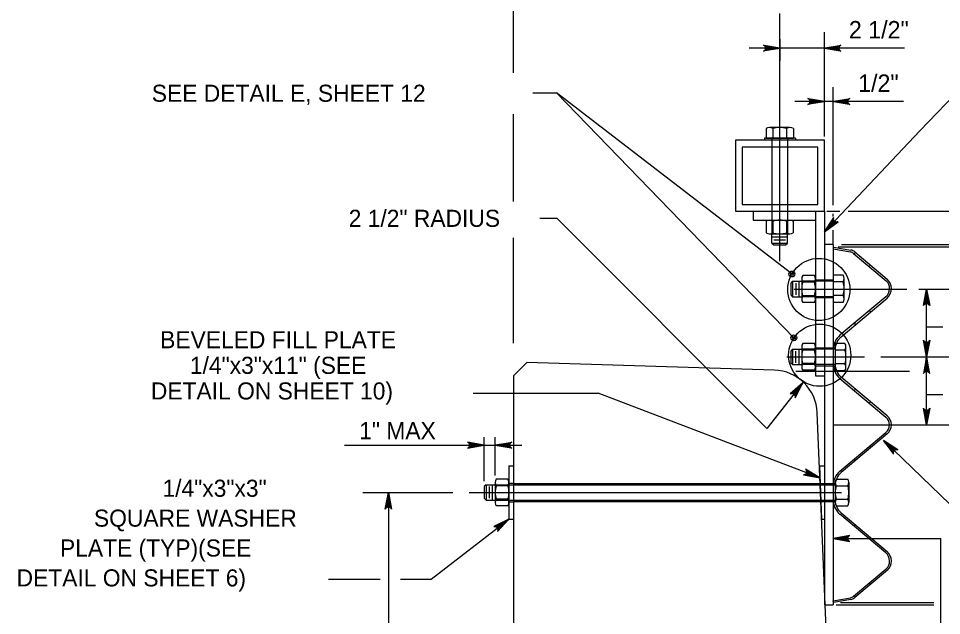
# Model space of a CAD drawing. Extents: x 632007860 to 635435983, y 295418622 to 297794622.
# Drawn here: x 634972085 to 635137002, y 297556154 to 297662745 of the extents above; entities that cross this region are included whole.
import ezdxf

# ---------------------------------------------------------------- set-up
doc = ezdxf.new("R2010")
doc.units = 0
for name, color, linetype in [('8', 7, 'Continuous'), ('S-DECK', 7, 'Continuous'), ('S-DETL-DIMS', 7, 'Continuous'), ('S-DETL-T120', 7, 'Continuous'), ('S-STEL', 7, 'Continuous')]:
    doc.layers.add(name, color=color, linetype=linetype)

msp = doc.modelspace()

# ---------------------------------------------------------------- linework, layer by layer
at = {"layer": '8'}
for p, q in [((635108137, 297619409), (635108137, 297663626)), ((635110693, 297614436), (635130788, 297614436)), ((635109380, 297602331), (635123262, 297602331)), ((635117661, 297590227), (635130788, 297590227)), ((635130788, 297590227), (635182341, 297590227)), ((635052612, 297578118), (635119150, 297578118))]:
    msp.add_line(p, q, dxfattribs=at)
at = {"layer": 'S-DECK'}
for p, q in [((635062891, 297601341), (635060510, 297598959)), ((635107110, 297599973), (635062891, 297601341)), ((635060510, 297598959), (635060510, 297532441)), ((635117661, 297523552), (635114794, 297592371)), ((635059717, 297582880), (635059717, 297573355)), ((635059717, 297582880), (635060510, 297582880)), ((635059717, 297573355), (635060510, 297573355))]:
    msp.add_line(p, q, dxfattribs=at)
msp.add_arc((635106864, 297592041), 7936, 2.38549, 88.22879, dxfattribs=at)
at = {"layer": 'S-DETL-DIMS'}
for p, q in [((635060510, 297653050), (635060510, 297707141)), ((635116074, 297641645), (635116074, 297660310)), ((635133152, 297642657), (635149923, 297660308)), ((635108137, 297659048), (635108137, 297655250)), ((635130398, 297657448), (635102634, 297657448)), ((635117662, 297629431), (635117662, 297650510)), ((635063959, 297649493), (635068194, 297649493)), ((635110615, 297605704), (635068194, 297649493)), ((635110262, 297617136), (635068194, 297649493)), ((635130214, 297647923), (635110785, 297647923)), ((635060510, 297630090), (635060510, 297645651)), ((635116074, 297624683), (635133152, 297642657)), ((635065247, 297627067), (635068248, 297627067)), ((635105797, 297589535), (635068248, 297627067)), ((635116525, 297628327), (635118804, 297628327)), ((635117662, 297627397), (635117662, 297627860)), ((635120331, 297628327), (635173236, 297628327)), ((635117662, 297622537), (635117662, 297624934)), ((635060510, 297604806), (635060510, 297623595)), ((635119123, 297622376), (635127577, 297622376)), ((635127577, 297622376), (635153668, 297622376)), ((635118553, 297621976), (635127577, 297621976)), ((635127577, 297621976), (635153668, 297621976)), ((635132975, 297614436), (635172970, 297614436)), ((635134333, 297590227), (635134333, 297614436)), ((635134333, 297607672), (635137236, 297607672)), ((635126157, 297602331), (635139807, 297602331)), ((635110962, 297599752), (635131251, 297599752)), ((635112241, 297597697), (635105797, 297589535)), ((635053311, 297595827), (635075645, 297595827)), ((635115279, 297580725), (635075645, 297595827)), ((635134333, 297595634), (635137236, 297595634)), ((635131082, 297590227), (635135842, 297590227)), ((635055286, 297580127), (635055286, 297587968)), ((635057244, 297581160), (635057244, 297587968)), ((635030306, 297586569), (635062045, 297586569)), ((635140217, 297574374), (635126677, 297587430)), ((635033638, 297578118), (635049695, 297578118)), ((635038167, 297578118), (635038167, 297523552)), ((635045809, 297562622), (635059717, 297573355)), ((635117662, 297569909), (635136849, 297569909)), ((635136849, 297513787), (635136849, 297569909)), ((635027465, 297562622), (635036696, 297562622)), ((635040322, 297562622), (635045809, 297562622)), ((635118186, 297558082), (635135632, 297558082)), ((635118948, 297558477), (635135632, 297558477))]:
    msp.add_line(p, q, dxfattribs=at)
for points in [[(635108137, 297657448), (635105178, 297656893), (635105292, 297656972), (635105406, 297657051), (635105465, 297657150), (635105524, 297657250), (635105541, 297657349), (635105558, 297657448), (635105541, 297657547), (635105524, 297657646), (635105465, 297657746), (635105406, 297657845), (635105292, 297657924), (635105178, 297658003), (635108137, 297657448), (635105292, 297657924), (635105406, 297657845), (635108137, 297657448), (635105465, 297657746), (635105524, 297657646), (635108137, 297657448), (635105541, 297657547), (635105558, 297657448), (635108137, 297657448), (635105541, 297657349), (635105524, 297657250), (635108137, 297657448), (635105465, 297657150), (635105406, 297657051), (635108137, 297657448), (635105292, 297656972)], [(635116074, 297657448), (635119033, 297658003), (635118919, 297657924), (635118805, 297657845), (635118746, 297657746), (635118687, 297657646), (635118670, 297657547), (635118653, 297657448), (635118670, 297657349), (635118687, 297657250), (635118746, 297657150), (635118805, 297657051), (635118919, 297656972), (635119033, 297656893), (635116074, 297657448), (635118919, 297656972), (635118805, 297657051), (635116074, 297657448), (635118746, 297657150), (635118687, 297657250), (635116074, 297657448), (635118670, 297657349), (635118653, 297657448), (635116074, 297657448), (635118670, 297657547), (635118687, 297657646), (635116074, 297657448), (635118746, 297657746), (635118805, 297657845), (635116074, 297657448), (635118919, 297657924)], [(635116074, 297647923), (635113114, 297647368), (635113228, 297647447), (635113342, 297647526), (635113401, 297647625), (635113460, 297647725), (635113477, 297647824), (635113494, 297647923), (635113477, 297648022), (635113460, 297648121), (635113401, 297648221), (635113342, 297648320), (635113228, 297648399), (635113114, 297648478), (635116074, 297647923), (635113228, 297648399), (635113342, 297648320), (635116074, 297647923), (635113401, 297648221), (635113460, 297648121), (635116074, 297647923), (635113477, 297648022), (635113494, 297647923), (635116074, 297647923), (635113477, 297647824), (635113460, 297647725), (635116074, 297647923), (635113401, 297647625), (635113342, 297647526), (635116074, 297647923), (635113228, 297647447)], [(635117676, 297647923), (635120636, 297648478), (635120522, 297648399), (635120408, 297648320), (635120349, 297648221), (635120290, 297648121), (635120273, 297648022), (635120256, 297647923), (635120273, 297647824), (635120290, 297647725), (635120349, 297647625), (635120408, 297647526), (635120522, 297647447), (635120636, 297647368), (635117676, 297647923), (635120522, 297647447), (635120408, 297647526), (635117676, 297647923), (635120349, 297647625), (635120290, 297647725), (635117676, 297647923), (635120273, 297647824), (635120256, 297647923), (635117676, 297647923), (635120273, 297648022), (635120290, 297648121), (635117676, 297647923), (635120349, 297648221), (635120408, 297648320), (635117676, 297647923), (635120522, 297648399)], [(635116074, 297624683), (635118514, 297626446), (635118378, 297626418), (635118243, 297626389), (635118130, 297626415), (635118018, 297626441), (635117934, 297626497), (635117850, 297626553), (635117790, 297626634), (635117730, 297626714), (635117699, 297626825), (635117667, 297626936), (635117688, 297627073), (635117710, 297627210), (635116074, 297624683), (635117688, 297627073), (635117667, 297626936), (635116074, 297624683), (635117699, 297626825), (635117730, 297626714), (635116074, 297624683), (635117790, 297626634), (635117850, 297626553), (635116074, 297624683), (635117934, 297626497), (635118018, 297626441), (635116074, 297624683), (635118130, 297626415), (635118243, 297626389), (635116074, 297624683), (635118378, 297626418)], [(635134333, 297614436), (635134887, 297611477), (635134808, 297611591), (635134730, 297611705), (635134630, 297611763), (635134531, 297611822), (635134432, 297611839), (635134333, 297611856), (635134233, 297611839), (635134134, 297611822), (635134035, 297611763), (635133936, 297611705), (635133857, 297611591), (635133778, 297611477), (635134333, 297614436), (635133857, 297611591), (635133936, 297611705), (635134333, 297614436), (635134035, 297611763), (635134134, 297611822), (635134333, 297614436), (635134233, 297611839), (635134333, 297611856), (635134333, 297614436), (635134432, 297611839), (635134531, 297611822), (635134333, 297614436), (635134630, 297611763), (635134730, 297611705), (635134333, 297614436), (635134808, 297611591)], [(635134333, 297602331), (635133778, 297605291), (635133857, 297605177), (635133936, 297605063), (635134035, 297605004), (635134134, 297604945), (635134233, 297604928), (635134333, 297604911), (635134432, 297604928), (635134531, 297604945), (635134630, 297605004), (635134730, 297605063), (635134808, 297605177), (635134887, 297605291), (635134333, 297602331), (635134808, 297605177), (635134730, 297605063), (635134333, 297602331), (635134630, 297605004), (635134531, 297604945), (635134333, 297602331), (635134432, 297604928), (635134333, 297604911), (635134333, 297602331), (635134233, 297604928), (635134134, 297604945), (635134333, 297602331), (635134035, 297605004), (635133936, 297605063), (635134333, 297602331), (635133857, 297605177)], [(635134333, 297602331), (635133778, 297599372), (635133857, 297599486), (635133936, 297599600), (635134035, 297599659), (635134134, 297599718), (635134233, 297599735), (635134333, 297599752), (635134432, 297599735), (635134531, 297599718), (635134630, 297599659), (635134730, 297599600), (635134808, 297599486), (635134887, 297599372), (635134333, 297602331), (635134808, 297599486), (635134730, 297599600), (635134333, 297602331), (635134630, 297599659), (635134531, 297599718), (635134333, 297602331), (635134432, 297599735), (635134333, 297599752), (635134333, 297602331), (635134233, 297599735), (635134134, 297599718), (635134333, 297602331), (635134035, 297599659), (635133936, 297599600), (635134333, 297602331), (635133857, 297599486)], [(635112241, 297597697), (635109972, 297595718), (635110237, 297595799), (635110466, 297595768), (635110643, 297595672), (635110777, 297595522), (635110860, 297595307), (635110843, 297595030), (635112241, 297597697), (635110860, 297595307), (635110777, 297595522), (635112241, 297597697), (635110643, 297595672), (635110466, 297595768), (635112241, 297597697), (635110237, 297595799)], [(635134333, 297590227), (635133778, 297593186), (635133857, 297593072), (635133936, 297592958), (635134035, 297592899), (635134134, 297592841), (635134233, 297592824), (635134333, 297592807), (635134432, 297592824), (635134531, 297592841), (635134630, 297592899), (635134730, 297592958), (635134808, 297593072), (635134887, 297593186), (635134333, 297590227), (635134808, 297593072), (635134730, 297592958), (635134333, 297590227), (635134630, 297592899), (635134531, 297592841), (635134333, 297590227), (635134432, 297592824), (635134333, 297592807), (635134333, 297590227), (635134233, 297592824), (635134134, 297592841), (635134333, 297590227), (635134035, 297592899), (635133936, 297592958), (635134333, 297590227), (635133857, 297593072)], [(635055286, 297586569), (635052327, 297587124), (635052441, 297587045), (635052555, 297586966), (635052613, 297586867), (635052672, 297586768), (635052689, 297586669), (635052706, 297586569), (635052689, 297586470), (635052672, 297586371), (635052613, 297586272), (635052555, 297586172), (635052441, 297586093), (635052327, 297586014), (635055286, 297586569), (635052441, 297586093), (635052555, 297586172), (635055286, 297586569), (635052613, 297586272), (635052672, 297586371), (635055286, 297586569), (635052689, 297586470), (635052706, 297586569), (635055286, 297586569), (635052689, 297586669), (635052672, 297586768), (635055286, 297586569), (635052613, 297586867), (635052555, 297586966), (635055286, 297586569), (635052441, 297587045)], [(635057244, 297586569), (635060203, 297587124), (635060089, 297587045), (635059975, 297586966), (635059917, 297586867), (635059858, 297586768), (635059841, 297586669), (635059824, 297586569), (635059841, 297586470), (635059858, 297586371), (635059917, 297586272), (635059975, 297586172), (635060089, 297586093), (635060203, 297586014), (635057244, 297586569), (635060089, 297586093), (635059975, 297586172), (635057244, 297586569), (635059917, 297586272), (635059858, 297586371), (635057244, 297586569), (635059841, 297586470), (635059824, 297586569), (635057244, 297586569), (635059841, 297586669), (635059858, 297586768), (635057244, 297586569), (635059917, 297586867), (635059975, 297586966), (635057244, 297586569), (635060089, 297587045)], [(635126653, 297587402), (635128398, 297584949), (635128371, 297585085), (635128343, 297585221), (635128370, 297585333), (635128397, 297585445), (635128453, 297585529), (635128510, 297585612), (635128591, 297585671), (635128672, 297585731), (635128783, 297585762), (635128894, 297585792), (635129031, 297585770), (635129168, 297585748), (635126653, 297587402), (635129031, 297585770), (635128894, 297585792), (635126653, 297587402), (635128783, 297585762), (635128672, 297585731), (635126653, 297587402), (635128591, 297585671), (635128510, 297585612), (635126653, 297587402), (635128453, 297585529), (635128397, 297585445), (635126653, 297587402), (635128370, 297585333), (635128343, 297585221), (635126653, 297587402), (635128371, 297585085)], [(635115279, 297580725), (635112711, 297582297), (635112790, 297582182), (635112868, 297582068), (635112888, 297581954), (635112907, 297581841), (635112888, 297581742), (635112868, 297581643), (635112817, 297581557), (635112766, 297581470), (635112676, 297581398), (635112585, 297581326), (635112451, 297581293), (635112316, 297581260), (635115279, 297580725), (635112451, 297581293), (635112585, 297581326), (635115279, 297580725), (635112676, 297581398), (635112766, 297581470), (635115279, 297580725), (635112817, 297581557), (635112868, 297581643), (635115279, 297580725), (635112888, 297581742), (635112907, 297581841), (635115279, 297580725), (635112888, 297581954), (635112868, 297582068), (635115279, 297580725), (635112790, 297582182)], [(635038167, 297578118), (635038722, 297575158), (635038643, 297575272), (635038564, 297575386), (635038465, 297575445), (635038366, 297575504), (635038267, 297575521), (635038167, 297575538), (635038068, 297575521), (635037969, 297575504), (635037870, 297575445), (635037770, 297575386), (635037692, 297575272), (635037613, 297575158), (635038167, 297578118), (635037692, 297575272), (635037770, 297575386), (635038167, 297578118), (635037870, 297575445), (635037969, 297575504), (635038167, 297578118), (635038068, 297575521), (635038167, 297575538), (635038167, 297578118), (635038267, 297575521), (635038366, 297575504), (635038167, 297578118), (635038465, 297575445), (635038564, 297575386), (635038167, 297578118), (635038643, 297575272)], [(635059717, 297573355), (635057017, 297572024), (635057155, 297572029), (635057294, 297572035), (635057401, 297571990), (635057507, 297571946), (635057580, 297571877), (635057653, 297571808), (635057699, 297571718), (635057745, 297571629), (635057758, 297571514), (635057770, 297571399), (635057726, 297571268), (635057682, 297571136), (635059717, 297573355), (635057726, 297571268), (635057770, 297571399), (635059717, 297573355), (635057758, 297571514), (635057745, 297571629), (635059717, 297573355), (635057699, 297571718), (635057653, 297571808), (635059717, 297573355), (635057580, 297571877), (635057507, 297571946), (635059717, 297573355), (635057401, 297571990), (635057294, 297572035), (635059717, 297573355), (635057155, 297572029)], [(635117662, 297569909), (635120622, 297569354), (635120508, 297569433), (635120394, 297569512), (635120335, 297569611), (635120276, 297569710), (635120259, 297569809), (635120242, 297569909), (635120259, 297570008), (635120276, 297570107), (635120335, 297570206), (635120394, 297570305), (635120508, 297570384), (635120622, 297570463), (635117662, 297569909), (635120508, 297570384), (635120394, 297570305), (635117662, 297569909), (635120335, 297570206), (635120276, 297570107), (635117662, 297569909), (635120259, 297570008), (635120242, 297569909), (635117662, 297569909), (635120259, 297569809), (635120276, 297569710), (635117662, 297569909), (635120335, 297569611), (635120394, 297569512), (635117662, 297569909), (635120508, 297569433)]]:
    msp.add_lwpolyline(points, dxfattribs=at)
for centre, radius in [((635115075, 297614367), 5553), ((635110259, 297617132), 529), ((635110259, 297617132), 265), ((635115240, 297602630), 5553), ((635110624, 297605718), 529), ((635110624, 297605718), 265)]:
    msp.add_circle(centre, radius, dxfattribs=at)
at = {"layer": 'S-STEL'}
for p, q in [((635105645, 297643103), (635105645, 297641361)), ((635109913, 297643294), (635106254, 297643294)), ((635106863, 297643103), (635106863, 297641361)), ((635109307, 297643103), (635109307, 297641361)), ((635110525, 297643103), (635110525, 297641361)), ((635105359, 297641362), (635105359, 297640990)), ((635105645, 297641361), (635110525, 297641361)), ((635106696, 297641361), (635106696, 297639797)), ((635106838, 297641362), (635109436, 297641362)), ((635109471, 297641361), (635109471, 297639797)), ((635110915, 297641362), (635110915, 297640990)), ((635106696, 297639797), (635106696, 297629520)), ((635109471, 297639797), (635109471, 297629520)), ((635106696, 297629520), (635106696, 297624281)), ((635109471, 297629520), (635109471, 297624281)), ((635103371, 297628327), (635103371, 297626738)), ((635114485, 297628327), (635114485, 297598959)), ((635116074, 297628327), (635116074, 297558082)), ((635103371, 297626738), (635114485, 297626738)), ((635105682, 297626557), (635105682, 297624467)), ((635106284, 297626742), (635109886, 297626742)), ((635106882, 297626557), (635106882, 297624466)), ((635109286, 297626557), (635109286, 297624466)), ((635110487, 297626557), (635110487, 297624466)), ((635106284, 297624281), (635109886, 297624281)), ((635106696, 297622656), (635106696, 297624281)), ((635106696, 297623739), (635109471, 297623739)), ((635109471, 297622656), (635109471, 297624281)), ((635106696, 297622656), (635107043, 297622310)), ((635106696, 297622656), (635109471, 297622656)), ((635107043, 297623198), (635109124, 297623198)), ((635107043, 297622310), (635109124, 297622310)), ((635109124, 297622310), (635109471, 297622656)), ((635117662, 297622372), (635116074, 297622372)), ((635117662, 297622372), (635117662, 297558082)), ((635117718, 297621944), (635117661, 297621611)), ((635117661, 297621611), (635120722, 297621066)), ((635117718, 297621944), (635120781, 297621399)), ((635121287, 297620807), (635127114, 297615918)), ((635121402, 297620704), (635121620, 297620965)), ((635121502, 297621064), (635127265, 297616229)), ((635124099, 297618441), (635124318, 297618702)), ((635110399, 297615824), (635110053, 297615478)), ((635110399, 297615824), (635112024, 297615824)), ((635110399, 297615824), (635110399, 297613050)), ((635111482, 297615824), (635111482, 297613050)), ((635112024, 297616237), (635112024, 297612634)), ((635114485, 297615824), (635112024, 297615824)), ((635114299, 297615639), (635112209, 297615639)), ((635114299, 297616839), (635112210, 297616839)), ((635114485, 297616237), (635114485, 297612634)), ((635117662, 297615824), (635114485, 297615824)), ((635117662, 297616024), (635114492, 297616024)), ((635117662, 297616928), (635117662, 297612048)), ((635119404, 297616928), (635117662, 297616928)), ((635117662, 297615735), (635117662, 297613137)), ((635119404, 297615710), (635117662, 297615710)), ((635119594, 297612660), (635119594, 297616319)), ((635110053, 297615478), (635110053, 297613396)), ((635110941, 297615478), (635110941, 297613396)), ((635110053, 297613396), (635110399, 297613050)), ((635110399, 297613050), (635112024, 297613050)), ((635114485, 297613050), (635112024, 297613050)), ((635114299, 297613235), (635112209, 297613235)), ((635117662, 297613050), (635114485, 297613050)), ((635117676, 297612847), (635114492, 297612847)), ((635119404, 297613266), (635117662, 297613266)), ((635127059, 297613073), (635118851, 297606179)), ((635119068, 297605922), (635127279, 297612819)), ((635114299, 297612034), (635112209, 297612034)), ((635119404, 297612048), (635117662, 297612048)), ((635124101, 297610594), (635124316, 297610336)), ((635121403, 297608329), (635121619, 297608072)), ((635112023, 297604133), (635112023, 297600530)), ((635114299, 297604735), (635112209, 297604735)), ((635114484, 297604133), (635114484, 297600530)), ((635117996, 297604744), (635117996, 297599864)), ((635119738, 297604744), (635117996, 297604744)), ((635119928, 297600476), (635119928, 297604135)), ((635110399, 297603720), (635110052, 297603374)), ((635110052, 297603374), (635110052, 297601292)), ((635110399, 297603720), (635112023, 297603720)), ((635110399, 297603720), (635110399, 297600946)), ((635110940, 297603374), (635110940, 297601292)), ((635111482, 297603720), (635111482, 297600946)), ((635114484, 297603720), (635112023, 297603720)), ((635114299, 297603535), (635112209, 297603535)), ((635114484, 297603920), (635117996, 297603920)), ((635117996, 297603720), (635114484, 297603720)), ((635117661, 297603629), (635117661, 297602327)), ((635117661, 297602327), (635117661, 297601019)), ((635117996, 297603629), (635117996, 297601019)), ((635117996, 297603551), (635117996, 297600953)), ((635119738, 297603527), (635117996, 297603527)), ((635110052, 297601292), (635110399, 297600946)), ((635110399, 297600946), (635112023, 297600946)), ((635114484, 297600946), (635112023, 297600946)), ((635114299, 297601131), (635112209, 297601131)), ((635117996, 297600946), (635114484, 297600946)), ((635114485, 297600743), (635118009, 297600743)), ((635119738, 297601082), (635117996, 297601082)), ((635114299, 297599929), (635112209, 297599929)), ((635119738, 297599864), (635117996, 297599864)), ((635114485, 297598959), (635116074, 297598959)), ((635118851, 297598472), (635127059, 297591576)), ((635127279, 297591829), (635119068, 297598723)), ((635121407, 297596315), (635121620, 297596569)), ((635124093, 297594039), (635124319, 297594308)), ((635118851, 297581927), (635127059, 297588823)), ((635127279, 297588570), (635119068, 297581676)), ((635124093, 297586361), (635124319, 297586092)), ((635115189, 297582880), (635116074, 297582880)), ((635115189, 297582880), (635115586, 297573355)), ((635121407, 297584084), (635121620, 297583830)), ((635055632, 297579505), (635055286, 297579159)), ((635055632, 297579505), (635057257, 297579505)), ((635055632, 297579505), (635055632, 297576731)), ((635056715, 297579505), (635056715, 297576731)), ((635057257, 297579918), (635057257, 297576315)), ((635057257, 297579505), (635060510, 297579505)), ((635059532, 297579320), (635057442, 297579320)), ((635059532, 297580519), (635057443, 297580519)), ((635059717, 297579804), (635060510, 297579804)), ((635059718, 297579918), (635059718, 297576315)), ((635060510, 297579706), (635117995, 297579706)), ((635060510, 297579505), (635115170, 297579505)), ((635115170, 297579505), (635117995, 297579505)), ((635117995, 297579925), (635117995, 297576323)), ((635117995, 297579380), (635117995, 297576770)), ((635118180, 297580527), (635120270, 297580527)), ((635118180, 297579327), (635120270, 297579327)), ((635120456, 297579925), (635120456, 297576323)), ((635055286, 297579159), (635055286, 297577077)), ((635056174, 297579159), (635056174, 297577077)), ((635055286, 297577077), (635055632, 297576731)), ((635055632, 297576731), (635057257, 297576731)), ((635057257, 297576731), (635060510, 297576731)), ((635059532, 297576916), (635057442, 297576916)), ((635059718, 297576432), (635060510, 297576432)), ((635060510, 297576731), (635115294, 297576731)), ((635060510, 297576529), (635117995, 297576529)), ((635115294, 297576731), (635117995, 297576731)), ((635118180, 297576923), (635120270, 297576923)), ((635059532, 297575714), (635057442, 297575714)), ((635118180, 297575722), (635120270, 297575722)), ((635119068, 297574477), (635127279, 297567580)), ((635115586, 297573355), (635116074, 297573355)), ((635127059, 297567327), (635118851, 297574220)), ((635121403, 297572070), (635121619, 297572327)), ((635124101, 297569806), (635124316, 297570063)), ((635117662, 297567820), (635117662, 297564217)), ((635121287, 297559592), (635127114, 297564481)), ((635127346, 297564233), (635121522, 297559345)), ((635124099, 297561959), (635124323, 297561691)), ((635121402, 297559695), (635121626, 297559428)), ((635116074, 297558082), (635117661, 297558082)), ((635117661, 297558789), (635120722, 297559333)), ((635117717, 297558462), (635117661, 297558789)), ((635120788, 297559006), (635117717, 297558462))]:
    msp.add_line(p, q, dxfattribs=at)
for points in [[(635100192, 297628327), (635116074, 297628327), (635116074, 297640990), (635100192, 297640990), (635100192, 297628327)], [(635110915, 297641362), (635105359, 297641362)], [(635101385, 297639797), (635101385, 297629520), (635114881, 297629520), (635114881, 297639797), (635101385, 297639797)]]:
    msp.add_lwpolyline(points, dxfattribs=at)
for centre, radius, start, end in [((635106254, 297642210), 1083, 55.7053, 124.2947), ((635108085, 297639239), 4054, 72.47188, 107.52812), ((635109914, 297642210), 1083, 55.7053, 124.2947), ((635106284, 297625676), 1066, 55.7053, 124.2947), ((635108084, 297622750), 3991, 72.47188, 107.52812), ((635109886, 297625676), 1066, 55.7053, 124.2947), ((635106284, 297625347), 1066, 235.7053, 304.2947), ((635108084, 297628272), 3991, 252.47188, 287.52812), ((635109886, 297625347), 1066, 235.7053, 304.2947), ((635120516, 297619886), 1199, 49.98585, 79.94952), ((635120516, 297619886), 1537, 49.98585, 79.94952), ((635113090, 297616237), 1066, 145.7053, 214.2947), ((635116015, 297614437), 3991, 162.47188, 197.52812), ((635113419, 297616237), 1066, 325.7053, 34.2947), ((635110493, 297614437), 3991, 342.47188, 17.52812), ((635118511, 297616319), 1083, 325.7053, 34.2947), ((635115539, 297614488), 4054, 342.47188, 17.52812), ((635125801, 297614524), 1922, 310.96064, 46.62924), ((635125801, 297614524), 2247, 310.96064, 49.35868), ((635113090, 297612634), 1066, 145.7053, 214.2947), ((635113419, 297612634), 1066, 325.7053, 34.2947), ((635118511, 297612659), 1083, 325.7053, 34.2947), ((635120994, 297603629), 3333, 130.01267, 180), ((635120994, 297603629), 2998, 130.01267, 180), ((635113089, 297604133), 1066, 145.7053, 214.2947), ((635113418, 297604133), 1066, 325.7053, 34.2947), ((635118845, 297604135), 1083, 325.7053, 34.2947), ((635116015, 297602333), 3991, 162.47188, 197.52812), ((635110493, 297602333), 3991, 342.47188, 17.52812), ((635115873, 297602304), 4054, 342.47188, 17.52812), ((635113089, 297600530), 1066, 145.7053, 214.2947), ((635113418, 297600530), 1066, 325.7053, 34.2947), ((635120994, 297601020), 3333, 180, 229.98733), ((635120994, 297601020), 2998, 180, 229.98733), ((635118845, 297600476), 1083, 325.7053, 34.2947), ((635125801, 297590124), 1922, 2.24211, 49.03936), ((635125801, 297590124), 2256, 1.90954, 49.03936), ((635125801, 297590275), 1922, 310.96064, 357.75789), ((635125801, 297590275), 2256, 310.96064, 358.09046), ((635120994, 297579380), 3333, 130.01267, 180), ((635120994, 297579380), 2998, 130.01267, 180), ((635058323, 297579918), 1066, 145.7053, 214.2947), ((635061248, 297578118), 3991, 162.47188, 197.52812), ((635058652, 297579918), 1066, 325.7053, 34.2947), ((635055726, 297578118), 3991, 342.47188, 17.52812), ((635119061, 297579925), 1066, 145.7053, 214.2947), ((635121986, 297578125), 3991, 162.47188, 197.52812), ((635119390, 297579925), 1066, 325.7053, 34.2947), ((635116464, 297578125), 3991, 342.47188, 17.52812), ((635058323, 297576315), 1066, 145.7053, 214.2947), ((635058652, 297576315), 1066, 325.7053, 34.2947), ((635120994, 297576770), 3333, 185.45464, 229.98733), ((635119061, 297576323), 1066, 145.7053, 214.2947), ((635120994, 297576770), 2998, 180, 229.98733), ((635119390, 297576323), 1066, 325.7053, 34.2947), ((635125801, 297565875), 1922, 313.37076, 49.03936), ((635125801, 297565875), 2256, 313.37076, 49.03936), ((635120516, 297560514), 1199, 280.05048, 310.01415), ((635120535, 297560517), 1534, 280.02985, 309.99999)]:
    msp.add_arc(centre, radius, start, end, dxfattribs=at)

# ---------------------------------------------------------------- texts
at = {"layer": 'S-DETL-T120'}
for s, height, p in [('2 1/2"', 3102.3, (635120448, 297659188)), ('1/2"', 3102.3, (635122101, 297649644)), ('SEE DETAIL E, SHEET 12', 3048.01, (634995903, 297647873)), ('2 1/2" RADIUS', 3048.01, (635031085, 297625543)), ('BEVELED FILL PLATE', 3048.01, (634997399, 297603869)), ('  1/4"x3"x11" (SEE ', 3048.01, (635000447, 297599297)), ('DETAIL ON SHEET 10)', 3048.01, (634995743, 297594725)), ('1" MAX', 3048.1, (635032962, 297587636)), ('1/4"x3"x3"', 3048, (634997814, 297577351)), ('SQUARE WASHER', 3048.01, (634985574, 297572017)), ('PLATE (TYP)(SEE', 3048.01, (634979502, 297566683)), ('DETAIL ON SHEET 6)', 3048.01, (634971750, 297561349))]:
    msp.add_text(s, height=height, dxfattribs=at).set_placement(p)

doc.saveas('drawing.dxf')
